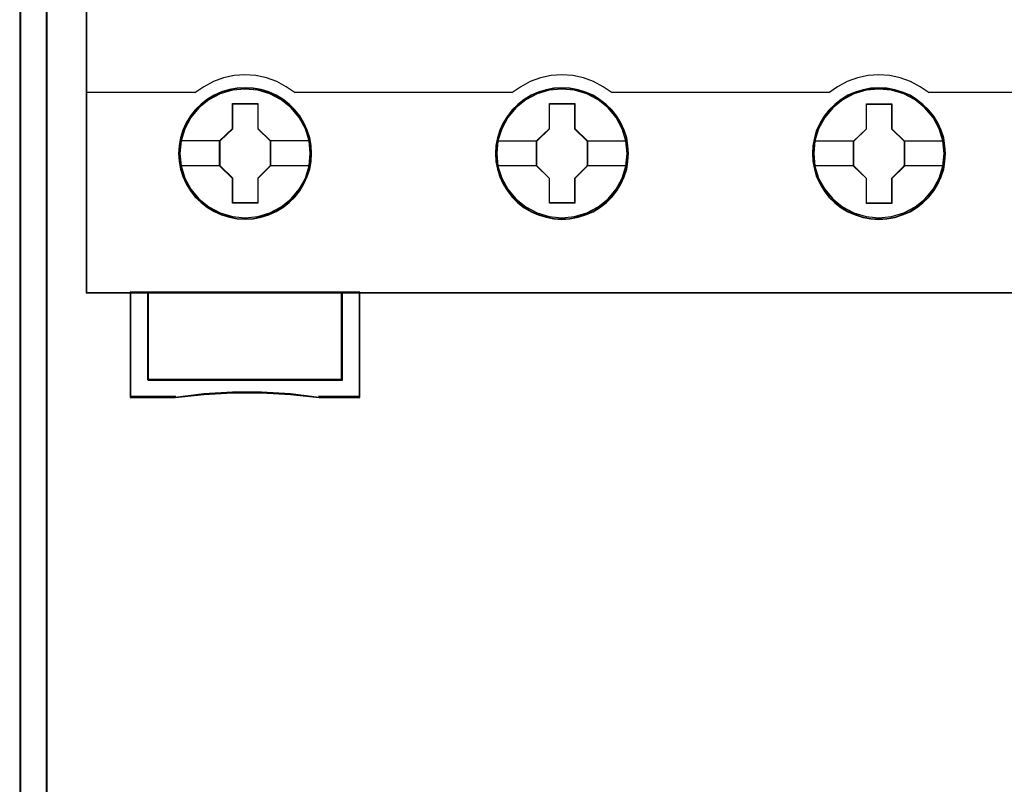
# Model space of a CAD drawing. Header units: millimetres. Extents: x -1290 to 1795, y -4192 to -1311.
# Tile 564 of 656: x 1070 to 1081, y -2961 to -2952. Entities that reach past the tile are written whole.
import ezdxf

# ---------------------------------------------------------------- set-up
doc = ezdxf.new("R2010")
doc.units = ezdxf.units.MM
doc.layers.add('45', color=7, linetype='Continuous')
doc.layers.add('Aparatura', color=7, linetype='Continuous', lineweight=13)

# ---------------------------------------------------------------- blocks, each defined once
blk = doc.blocks.new('*U385')
at = {"layer": '45', "color": 7}
for points in [[(270.584727, -233.600374), (198.563909, -233.600374), (198.563909, -315.623143), (270.584727, -315.623143), (270.584727, -233.600374)], [(211.357505, -307.702019), (211.335114, -307.254113), (211.262344, -306.806207), (211.105607, -306.37489), (210.92648, -305.960162), (210.691376, -305.573082), (210.41149, -305.224711), (210.086822, -304.903988), (209.722971, -304.627503), (209.347923, -304.384196), (208.922497, -304.201715), (208.491472, -304.074532), (208.038057, -303.991587), (207.584641, -303.969468), (207.131226, -303.991587), (206.689006, -304.074532), (206.241188, -304.201715), (205.826957, -304.384196), (205.440714, -304.627503), (205.08246, -304.903988), (204.746597, -305.224711), (204.483504, -305.573082), (204.237205, -305.960162), (204.041284, -306.37489), (203.923732, -306.806207), (203.834169, -307.254113), (203.800582, -307.702019), (203.834169, -308.149925), (203.923732, -308.586772), (204.041284, -309.018089), (204.237205, -309.427287), (204.483504, -309.819896), (204.746597, -310.179327), (205.08246, -310.49452), (205.440714, -310.776535), (205.826957, -311.003253), (206.241188, -311.185733), (206.689006, -311.323976), (207.131226, -311.412451), (207.584641, -311.43457), (208.038057, -311.412451), (208.491472, -311.323976), (208.922497, -311.185733), (209.347923, -311.003253), (209.722971, -310.776535), (210.086822, -310.49452), (210.41149, -310.179327), (210.691376, -309.819896), (210.92648, -309.427287), (211.105607, -309.018089), (211.262344, -308.586772), (211.335114, -308.149925), (211.357505, -307.702019)], [(211.357505, -307.702019), (211.335114, -307.254113), (211.262344, -306.806207), (211.105607, -306.37489), (210.92648, -305.960162), (210.691376, -305.573082), (210.41149, -305.224711), (210.086822, -304.903988), (209.722971, -304.627503), (209.347923, -304.384196), (208.922497, -304.201715), (208.491472, -304.074532), (208.038057, -303.991587), (207.584641, -303.969468), (207.131226, -303.991587), (206.689006, -304.074532), (206.241188, -304.201715), (205.826957, -304.384196), (205.440714, -304.627503), (205.08246, -304.903988), (204.746597, -305.224711), (204.483504, -305.573082), (204.237205, -305.960162), (204.041284, -306.37489), (203.923732, -306.806207), (203.834169, -307.254113), (203.800582, -307.702019), (203.834169, -308.149925), (203.923732, -308.586772), (204.041284, -309.018089), (204.237205, -309.427287), (204.483504, -309.819896), (204.746597, -310.179327), (205.08246, -310.49452), (205.440714, -310.776535), (205.826957, -311.003253), (206.241188, -311.185733), (206.689006, -311.323976), (207.131226, -311.412451), (207.584641, -311.43457), (208.038057, -311.412451), (208.491472, -311.323976), (208.922497, -311.185733), (209.347923, -311.003253), (209.722971, -310.776535), (210.086822, -310.49452), (210.41149, -310.179327), (210.691376, -309.819896), (210.92648, -309.427287), (211.105607, -309.018089), (211.262344, -308.586772), (211.335114, -308.149925), (211.357505, -307.702019)], [(211.336021, -307.702019), (211.313757, -307.256698), (211.241401, -306.811377), (211.085556, -306.38255), (210.907447, -305.970216), (210.67368, -305.585371), (210.395385, -305.23901), (210.072563, -304.920138), (209.71078, -304.645249), (209.337866, -304.403346), (208.914858, -304.221919), (208.486284, -304.09547), (208.035447, -304.013003), (207.58461, -303.991012), (207.133772, -304.013003), (206.694067, -304.09547), (206.248795, -304.221919), (205.836919, -304.403346), (205.452873, -304.645249), (205.096656, -304.920138), (204.762702, -305.23901), (204.501105, -305.585371), (204.256206, -305.970216), (204.0614, -306.38255), (203.944516, -306.811377), (203.855462, -307.256698), (203.822066, -307.702019), (203.855462, -308.14734), (203.944516, -308.581665), (204.0614, -309.010492), (204.256206, -309.417329), (204.501105, -309.807672), (204.762702, -310.165028), (205.096656, -310.478402), (205.452873, -310.758789), (205.836919, -310.984198), (206.248795, -311.165625), (206.694067, -311.30307), (207.133772, -311.391035), (207.58461, -311.413026), (208.035447, -311.391035), (208.486284, -311.30307), (208.914858, -311.165625), (209.337866, -310.984198), (209.71078, -310.758789), (210.072563, -310.478402), (210.395385, -310.165028), (210.67368, -309.807672), (210.907447, -309.417329), (211.085556, -309.010492), (211.241401, -308.581665), (211.313757, -308.14734), (211.336021, -307.702019)], [(229.353758, -307.707333), (229.325776, -307.259436), (229.258619, -306.811538), (229.10192, -306.380229), (228.922835, -305.971039), (228.687787, -305.578438), (228.407967, -305.230073), (228.07778, -304.914886), (227.714014, -304.638406), (227.344652, -304.395103), (226.91373, -304.212627), (226.488404, -304.079916), (226.0295, -303.996972), (225.576192, -303.974854), (225.122884, -303.996972), (224.680769, -304.079916), (224.233057, -304.212627), (223.82452, -304.395103), (223.432773, -304.638406), (223.074604, -304.914886), (222.744416, -305.230073), (222.481386, -305.578438), (222.235144, -305.971039), (222.039271, -306.380229), (221.91615, -306.811538), (221.826608, -307.259436), (221.798626, -307.707333), (221.826608, -308.155231), (221.91615, -308.592069), (222.039271, -309.023378), (222.235144, -309.438098), (222.481386, -309.82517), (222.744416, -310.184594), (223.074604, -310.50531), (223.432773, -310.78179), (223.82452, -311.014034), (224.233057, -311.19651), (224.680769, -311.329221), (225.122884, -311.417694), (225.576192, -311.445342), (226.0295, -311.417694), (226.488404, -311.329221), (226.91373, -311.19651), (227.344652, -311.014034), (227.714014, -310.78179), (228.07778, -310.50531), (228.407967, -310.184594), (228.687787, -309.82517), (228.922835, -309.438098), (229.10192, -309.023378), (229.258619, -308.592069), (229.325776, -308.155231), (229.353758, -307.707333)], [(229.353758, -307.707333), (229.325776, -307.259436), (229.258619, -306.811538), (229.10192, -306.380229), (228.922835, -305.971039), (228.687787, -305.578438), (228.407967, -305.230073), (228.07778, -304.914886), (227.714014, -304.638406), (227.344652, -304.395103), (226.91373, -304.212627), (226.488404, -304.079916), (226.0295, -303.996972), (225.576192, -303.974854), (225.122884, -303.996972), (224.680769, -304.079916), (224.233057, -304.212627), (223.82452, -304.395103), (223.432773, -304.638406), (223.074604, -304.914886), (222.744416, -305.230073), (222.481386, -305.578438), (222.235144, -305.971039), (222.039271, -306.380229), (221.91615, -306.811538), (221.826608, -307.259436), (221.798626, -307.707333), (221.826608, -308.155231), (221.91615, -308.592069), (222.039271, -309.023378), (222.235144, -309.438098), (222.481386, -309.82517), (222.744416, -310.184594), (223.074604, -310.50531), (223.432773, -310.78179), (223.82452, -311.014034), (224.233057, -311.19651), (224.680769, -311.329221), (225.122884, -311.417694), (225.576192, -311.445342), (226.0295, -311.417694), (226.488404, -311.329221), (226.91373, -311.19651), (227.344652, -311.014034), (227.714014, -310.78179), (228.07778, -310.50531), (228.407967, -310.184594), (228.687787, -309.82517), (228.922835, -309.438098), (229.10192, -309.023378), (229.258619, -308.592069), (229.325776, -308.155231), (229.353758, -307.707333)], [(229.334064, -307.707349), (229.306228, -307.262035), (229.239422, -306.816721), (229.083539, -306.3879), (228.905388, -305.98107), (228.671565, -305.590733), (228.393204, -305.244377), (228.064738, -304.931008), (227.702869, -304.656123), (227.335433, -304.414224), (226.906757, -304.232799), (226.483648, -304.100854), (226.027136, -304.018389), (225.576192, -303.996398), (225.125247, -304.018389), (224.685437, -304.100854), (224.240059, -304.232799), (223.833652, -304.414224), (223.443947, -304.656123), (223.087645, -304.931008), (222.759179, -305.244377), (222.49752, -305.590733), (222.252562, -305.98107), (222.05771, -306.3879), (221.935231, -306.816721), (221.846155, -307.262035), (221.818319, -307.707349), (221.846155, -308.152663), (221.935231, -308.586982), (222.05771, -309.015803), (222.252562, -309.428131), (222.49752, -309.81297), (222.759179, -310.170321), (223.087645, -310.489188), (223.443947, -310.764073), (223.833652, -310.994977), (224.240059, -311.176401), (224.685437, -311.308346), (225.125247, -311.396309), (225.576192, -311.423798), (226.027136, -311.396309), (226.483648, -311.308346), (226.906757, -311.176401), (227.335433, -310.994977), (227.702869, -310.764073), (228.064738, -310.489188), (228.393204, -310.170321), (228.671565, -309.81297), (228.905388, -309.428131), (229.083539, -309.015803), (229.239422, -308.586982), (229.306228, -308.152663), (229.334064, -307.707349)], [(247.34643, -307.712791), (247.324039, -307.264885), (247.251266, -306.816979), (247.100123, -306.385662), (246.920991, -305.970934), (246.685879, -305.583854), (246.405985, -305.235483), (246.075709, -304.91476), (245.711847, -304.638275), (245.342386, -304.394968), (244.911349, -304.212487), (244.480311, -304.085304), (244.026882, -304.002359), (243.573453, -303.98024), (243.120024, -304.002359), (242.677791, -304.085304), (242.22996, -304.212487), (241.815716, -304.394968), (241.429462, -304.638275), (241.071197, -304.91476), (240.735324, -305.235483), (240.472223, -305.583854), (240.231514, -305.970934), (240.02999, -306.385662), (239.912434, -306.816979), (239.822868, -307.264885), (239.794879, -307.712791), (239.822868, -308.160697), (239.912434, -308.597544), (240.02999, -309.028861), (240.231514, -309.438059), (240.472223, -309.830668), (240.735324, -310.190099), (241.071197, -310.510822), (241.429462, -310.787307), (241.815716, -311.014025), (242.22996, -311.196506), (242.677791, -311.334748), (243.120024, -311.423224), (243.573453, -311.445342), (244.026882, -311.423224), (244.480311, -311.334748), (244.911349, -311.196506), (245.342386, -311.014025), (245.711847, -310.787307), (246.075709, -310.510822), (246.405985, -310.190099), (246.685879, -309.830668), (246.920991, -309.438059), (247.100123, -309.028861), (247.251266, -308.597544), (247.324039, -308.160697), (247.34643, -307.712791)], [(247.34643, -307.712791), (247.324039, -307.264885), (247.251266, -306.816979), (247.100123, -306.385662), (246.920991, -305.970934), (246.685879, -305.583854), (246.405985, -305.235483), (246.075709, -304.91476), (245.711847, -304.638275), (245.342386, -304.394968), (244.911349, -304.212487), (244.480311, -304.085304), (244.026882, -304.002359), (243.573453, -303.98024), (243.120024, -304.002359), (242.677791, -304.085304), (242.22996, -304.212487), (241.815716, -304.394968), (241.429462, -304.638275), (241.071197, -304.91476), (240.735324, -305.235483), (240.472223, -305.583854), (240.231514, -305.970934), (240.02999, -306.385662), (239.912434, -306.816979), (239.822868, -307.264885), (239.794879, -307.712791), (239.822868, -308.160697), (239.912434, -308.597544), (240.02999, -309.028861), (240.231514, -309.438059), (240.472223, -309.830668), (240.735324, -310.190099), (241.071197, -310.510822), (241.429462, -310.787307), (241.815716, -311.014025), (242.22996, -311.196506), (242.677791, -311.334748), (243.120024, -311.423224), (243.573453, -311.445342), (244.026882, -311.423224), (244.480311, -311.334748), (244.911349, -311.196506), (245.342386, -311.014025), (245.711847, -310.787307), (246.075709, -310.510822), (246.405985, -310.190099), (246.685879, -309.830668), (246.920991, -309.438059), (247.100123, -309.028861), (247.251266, -308.597544), (247.324039, -308.160697), (247.34643, -307.712791)], [(247.324946, -307.712791), (247.302682, -307.26747), (247.230324, -306.822149), (247.080041, -306.393322), (246.901928, -305.980988), (246.668154, -305.596143), (246.389852, -305.249782), (246.061456, -304.93091), (245.699664, -304.656021), (245.332305, -304.414118), (244.90372, -304.232691), (244.475135, -304.106242), (244.024286, -304.023775), (243.573437, -304.001784), (243.122588, -304.023775), (242.682871, -304.106242), (242.237589, -304.232691), (241.825702, -304.414118), (241.441645, -304.656021), (241.085419, -304.93091), (240.751457, -305.249782), (240.489853, -305.596143), (240.250513, -305.980988), (240.050136, -306.393322), (239.933249, -306.822149), (239.844193, -307.26747), (239.816362, -307.712791), (239.844193, -308.158112), (239.933249, -308.592437), (240.050136, -309.021265), (240.250513, -309.428101), (240.489853, -309.818444), (240.751457, -310.1758), (241.085419, -310.494672), (241.441645, -310.769561), (241.825702, -310.994971), (242.237589, -311.176398), (242.682871, -311.313842), (243.122588, -311.401807), (243.573437, -311.423798), (244.024286, -311.401807), (244.475135, -311.313842), (244.90372, -311.176398), (245.332305, -310.994971), (245.699664, -310.769561), (246.061456, -310.494672), (246.389852, -310.1758), (246.668154, -309.818444), (246.901928, -309.428101), (247.080041, -309.021265), (247.230324, -308.592437), (247.302682, -308.158112), (247.324946, -307.712791)], [(206.873324, -304.865352), (208.314248, -304.865352), (208.314248, -306.283763), (209.031885, -306.987427), (209.031885, -308.405838), (208.314248, -309.120584), (208.314248, -310.527914), (206.873324, -310.527914), (206.873324, -309.120584), (206.138735, -308.405838), (206.138735, -306.987427), (206.873324, -306.283763), (206.873324, -304.865352)], [(206.873324, -304.865352), (208.314248, -304.865352), (208.314248, -304.865352), (208.314248, -306.283763), (208.314248, -306.283763), (209.031885, -306.987427), (209.031885, -306.987427), (209.031885, -308.405838), (209.031885, -308.405838), (208.314248, -309.120584), (208.314248, -309.120584), (208.314248, -310.527914), (208.314248, -310.527914), (206.873324, -310.527914), (206.873324, -310.527914), (206.873324, -309.120584), (206.873324, -309.120584), (206.138735, -308.405838), (206.138735, -308.405838), (206.138735, -306.987427), (206.138735, -306.987427), (206.873324, -306.283763), (206.873324, -306.283763), (206.873324, -304.865352), (206.873324, -304.865352)], [(206.883898, -304.886896), (208.303422, -304.886896), (208.303422, -306.294514), (209.010401, -306.992824), (209.010401, -308.400442), (208.303422, -309.109749), (208.303422, -310.50637), (206.883898, -310.50637), (206.883898, -309.109749), (206.160218, -308.400442), (206.160218, -306.992824), (206.883898, -306.294514), (206.883898, -304.886896)], [(224.864206, -304.870738), (226.30513, -304.870738), (226.30513, -306.289149), (227.022767, -306.992814), (227.022767, -308.411224), (226.30513, -309.12597), (226.30513, -310.5333), (224.864206, -310.5333), (224.864206, -309.12597), (224.129617, -308.411224), (224.129617, -306.992814), (224.864206, -306.289149), (224.864206, -304.870738)], [(224.864206, -304.870738), (226.30513, -304.870738), (226.30513, -304.870738), (226.30513, -306.289149), (226.30513, -306.289149), (227.022767, -306.992814), (227.022767, -306.992814), (227.022767, -308.411224), (227.022767, -308.411224), (226.30513, -309.12597), (226.30513, -309.12597), (226.30513, -310.5333), (226.30513, -310.5333), (224.864206, -310.5333), (224.864206, -310.5333), (224.864206, -309.12597), (224.864206, -309.12597), (224.129617, -308.411224), (224.129617, -308.411224), (224.129617, -306.992814), (224.129617, -306.992814), (224.864206, -306.289149), (224.864206, -306.289149), (224.864206, -304.870738), (224.864206, -304.870738)], [(224.87478, -304.892282), (226.294304, -304.892282), (226.294304, -306.2999), (227.001283, -306.99821), (227.001283, -308.405828), (226.294304, -309.115135), (226.294304, -310.511756), (224.87478, -310.511756), (224.87478, -309.115135), (224.1511, -308.405828), (224.1511, -306.99821), (224.87478, -306.2999), (224.87478, -304.892282)], [(242.860459, -304.876124), (244.301383, -304.876124), (244.301383, -306.294535), (245.01902, -306.9982), (245.01902, -308.41661), (244.301383, -309.131357), (244.301383, -310.538686), (242.860459, -310.538686), (242.860459, -309.131357), (242.12587, -308.41661), (242.12587, -306.9982), (242.860459, -306.294535), (242.860459, -304.876124)], [(242.860459, -304.876124), (244.301383, -304.876124), (244.301383, -304.876124), (244.301383, -306.294535), (244.301383, -306.294535), (245.01902, -306.9982), (245.01902, -306.9982), (245.01902, -308.41661), (245.01902, -308.41661), (244.301383, -309.131357), (244.301383, -309.131357), (244.301383, -310.538686), (244.301383, -310.538686), (242.860459, -310.538686), (242.860459, -310.538686), (242.860459, -309.131357), (242.860459, -309.131357), (242.12587, -308.41661), (242.12587, -308.41661), (242.12587, -306.9982), (242.12587, -306.9982), (242.860459, -306.294535), (242.860459, -306.294535), (242.860459, -304.876124), (242.860459, -304.876124)], [(242.871487, -304.897668), (244.291903, -304.897668), (244.291903, -306.305286), (244.999326, -307.003596), (244.999326, -308.411214), (244.291903, -309.120521), (244.291903, -310.517142), (242.871487, -310.517142), (242.871487, -309.120521), (242.147353, -308.411214), (242.147353, -307.003596), (242.871487, -306.305286), (242.871487, -304.897668)], [(213.102522, -320.563797), (202.06294, -320.563797), (202.06294, -315.580054), (201.057819, -315.580054), (201.057819, -321.555009), (203.620878, -321.555009), (205.245824, -321.383346), (206.876354, -321.300284), (208.518052, -321.300284), (210.154166, -321.383346), (211.784696, -321.555009), (214.102059, -321.555009), (214.102059, -315.580054), (213.102522, -315.580054), (213.102522, -320.563797)], [(213.104853, -315.580054), (202.058605, -315.580054), (202.058605, -320.571152), (213.104853, -320.571152), (213.104853, -315.580054)]]:
    blk.add_lwpolyline(points, close=True, dxfattribs=at)
at = {"layer": '45', "color": 139}
for points in [[(270.584727, -233.600374), (198.563909, -233.600374), (198.563909, -315.623143), (270.584727, -315.623143), (270.584727, -233.600374)], [(211.285892, -307.696561), (211.213114, -306.977671), (211.005978, -306.297491), (210.658884, -305.661549), (210.199824, -305.108557), (209.639995, -304.655103), (208.996192, -304.317778), (208.302004, -304.107641), (207.579825, -304.041282), (206.857646, -304.107641), (206.169056, -304.317778), (205.525253, -304.655103), (204.959826, -305.108557), (204.500766, -305.661549), (204.159271, -306.297491), (203.946536, -306.977671), (203.879356, -307.696561), (203.946536, -308.409921), (204.159271, -309.101161), (204.500766, -309.726043), (204.959826, -310.284565), (205.525253, -310.738018), (206.169056, -311.075344), (206.857646, -311.285481), (207.579825, -311.35737), (208.302004, -311.285481), (208.996192, -311.075344), (209.639995, -310.738018), (210.199824, -310.284565), (210.658884, -309.726043), (211.005978, -309.101161), (211.213114, -308.409921), (211.285892, -307.696561)], [(211.285892, -307.702019), (211.213114, -306.983143), (211.005978, -306.302976), (210.664482, -305.667047), (210.199824, -305.108536), (209.639995, -304.655091), (209.00179, -304.317773), (208.302004, -304.10764), (207.579825, -304.041282), (206.863244, -304.10764), (206.163458, -304.317773), (205.525253, -304.655091), (204.965424, -305.108536), (204.500766, -305.667047), (204.159271, -306.302976), (203.952134, -306.983143), (203.879356, -307.702019), (203.952134, -308.415365), (204.159271, -309.101062), (204.500766, -309.731461), (204.965424, -310.284442), (205.525253, -310.737887), (206.163458, -311.080735), (206.863244, -311.290868), (207.579825, -311.362756), (208.302004, -311.290868), (209.00179, -311.080735), (209.639995, -310.737887), (210.199824, -310.284442), (210.664482, -309.731461), (211.005978, -309.101062), (211.213114, -308.415365), (211.285892, -307.702019)], [(229.282145, -307.707477), (229.20937, -306.988587), (229.002239, -306.302877), (228.660754, -305.666935), (228.19611, -305.113943), (227.636299, -304.66049), (226.998113, -304.323164), (226.298349, -304.113027), (225.576192, -304.046668), (224.854035, -304.113027), (224.159868, -304.323164), (223.521683, -304.66049), (222.961871, -305.113943), (222.497227, -305.666935), (222.150144, -306.302877), (221.943014, -306.988587), (221.870238, -307.707477), (221.943014, -308.415307), (222.150144, -309.106547), (222.497227, -309.736959), (222.961871, -310.289951), (223.521683, -310.743404), (224.159868, -311.08073), (224.854035, -311.290867), (225.576192, -311.362756), (226.298349, -311.290867), (226.998113, -311.08073), (227.636299, -310.743404), (228.19611, -310.289951), (228.660754, -309.736959), (229.002239, -309.106547), (229.20937, -308.415307), (229.282145, -307.707477)], [(229.282145, -307.702019), (229.203769, -306.983143), (228.996632, -306.302976), (228.655137, -305.667047), (228.196077, -305.108536), (227.636248, -304.655091), (226.992445, -304.317773), (226.292659, -304.10764), (225.576078, -304.041282), (224.853899, -304.10764), (224.159711, -304.317773), (223.521506, -304.655091), (222.956079, -305.108536), (222.497019, -305.667047), (222.155524, -306.302976), (221.942789, -306.983143), (221.875609, -307.702019), (221.942789, -308.415365), (222.155524, -309.101062), (222.497019, -309.731461), (222.956079, -310.284442), (223.521506, -310.737887), (224.159711, -311.080735), (224.853899, -311.290868), (225.576078, -311.362756), (226.292659, -311.290868), (226.992445, -311.080735), (227.636248, -310.737887), (228.196077, -310.284442), (228.655137, -309.731461), (228.996632, -309.101062), (229.203769, -308.415365), (229.282145, -307.702019)], [(247.278398, -307.707477), (247.205623, -306.988587), (246.998492, -306.302877), (246.651409, -305.666935), (246.186765, -305.113943), (245.632552, -304.66049), (244.988768, -304.323164), (244.294602, -304.113027), (243.572445, -304.046668), (242.850288, -304.113027), (242.150523, -304.323164), (241.517936, -304.66049), (240.952526, -305.113943), (240.487882, -305.666935), (240.146397, -306.302877), (239.939267, -306.988587), (239.866491, -307.707477), (239.939267, -308.415307), (240.146397, -309.106547), (240.487882, -309.736959), (240.952526, -310.289951), (241.517936, -310.743404), (242.150523, -311.08073), (242.850288, -311.290867), (243.572445, -311.362756), (244.294602, -311.290867), (244.988768, -311.08073), (245.632552, -310.743404), (246.186765, -310.289951), (246.651409, -309.736959), (246.998492, -309.106547), (247.205623, -308.415307), (247.278398, -307.707477)], [(247.273027, -307.702019), (247.200247, -306.983143), (246.993104, -306.302976), (246.651598, -305.667047), (246.192524, -305.108536), (245.62708, -304.655091), (244.988855, -304.317773), (244.289048, -304.10764), (243.566846, -304.041282), (242.844645, -304.10764), (242.156034, -304.317773), (241.512211, -304.655091), (240.952365, -305.108536), (240.493291, -305.667047), (240.151785, -306.302976), (239.939044, -306.983143), (239.871862, -307.702019), (239.939044, -308.415365), (240.151785, -309.101062), (240.493291, -309.731461), (240.952365, -310.284442), (241.512211, -310.737887), (242.156034, -311.080735), (242.844645, -311.290868), (243.566846, -311.362756), (244.289048, -311.290868), (244.988855, -311.080735), (245.62708, -310.737887), (246.192524, -310.284442), (246.651598, -309.731461), (246.993104, -309.101062), (247.200247, -308.415365), (247.273027, -307.702019)]]:
    blk.add_lwpolyline(points, close=True, dxfattribs=at)
at = {"layer": '45', "color": 255}
blk.add_lwpolyline([(270.563244, -233.621918), (198.585393, -233.621918), (198.585393, -315.601598), (270.563244, -315.601598), (270.563244, -233.621918)], close=True, dxfattribs=at)
at = {"layer": '45', "color": 139}
for points in [[(210.428331, -304.265702), (209.923515, -303.910121), (209.379435, -303.617627), (208.801701, -303.405426), (208.195922, -303.279252), (207.573316, -303.233371), (206.967536, -303.279252), (206.361757, -303.405426), (205.784023, -303.617627), (205.234334, -303.910121), (204.735127, -304.265702)], [(228.424584, -304.265702), (227.919948, -303.910121), (227.376062, -303.617627), (226.798533, -303.405426), (226.19297, -303.279252), (225.570585, -303.233371), (224.965021, -303.279252), (224.35385, -303.405426), (223.776322, -303.617627), (223.232436, -303.910121), (222.7278, -304.265702)], [(246.422627, -304.265702), (245.917832, -303.910121), (245.373775, -303.617627), (244.784848, -303.405426), (244.184703, -303.279252), (243.567731, -303.233371), (242.956368, -303.279252), (242.350614, -303.405426), (241.772904, -303.617627), (241.228848, -303.910121), (240.724053, -304.265702)], [(198.563909, -304.222613), (204.779885, -304.222613)], [(210.383573, -304.222613), (216.599549, -304.222613)], [(216.554791, -304.222613), (222.770767, -304.222613)], [(228.381616, -304.222613), (240.76881, -304.222613)], [(246.377869, -304.222613), (252.593845, -304.222613)], [(201.057819, -315.580054), (201.057819, -321.555009)], [(202.058605, -315.580054), (202.058605, -320.571152)], [(213.060095, -320.571152), (213.060095, -315.580054)], [(214.057301, -315.580054), (214.057301, -321.555009)], [(202.058605, -320.526268), (213.104853, -320.526268)], [(211.792552, -321.555009), (210.158442, -321.355372), (208.518735, -321.258774), (206.873433, -321.258774), (205.239323, -321.355372), (203.610809, -321.555009)], [(203.655567, -321.510125), (201.057819, -321.510125)], [(214.102059, -321.510125), (211.747794, -321.510125)]]:
    blk.add_lwpolyline(points, dxfattribs=at)
at = {"layer": '45', "color": 7}
for points in [[(203.873985, -306.971308), (206.181702, -306.971308)], [(208.987127, -306.971308), (211.285892, -306.971308)], [(221.870238, -306.976694), (224.174375, -306.976694)], [(226.978009, -306.976694), (229.282145, -306.976694)], [(239.866491, -306.98208), (242.170628, -306.98208)], [(244.976052, -306.98208), (247.278398, -306.98208)], [(203.873985, -308.378869), (206.181702, -308.378869)], [(208.987127, -308.378869), (211.285892, -308.378869)], [(221.870238, -308.384255), (224.174375, -308.384255)], [(226.978009, -308.384255), (229.282145, -308.384255)], [(239.866491, -308.389641), (242.170628, -308.389641)], [(244.976052, -308.389641), (247.278398, -308.389641)]]:
    blk.add_lwpolyline(points, dxfattribs=at)
at = {"layer": '45', "color": 59}
for points in [[(213.102522, -320.563797), (202.06294, -320.563797), (202.06294, -315.580054), (201.057819, -315.580054), (201.057819, -321.555009), (203.620878, -321.555009), (205.245824, -321.383346), (206.876354, -321.300284), (208.518052, -321.300284), (210.154166, -321.383346), (211.784696, -321.555009), (214.102059, -321.555009), (214.102059, -315.580054), (213.102522, -315.580054), (213.102522, -320.563797)], [(213.08433, -320.549103), (202.081113, -320.549103), (202.081113, -315.599803), (201.079303, -315.599803), (201.079303, -321.533464), (203.633919, -321.533464), (205.253513, -321.362988), (206.878672, -321.2805), (208.514962, -321.2805), (210.145686, -321.362988), (211.770845, -321.533464), (214.080575, -321.533464), (214.080575, -315.599803), (213.08433, -315.599803), (213.08433, -320.549103)], [(213.104853, -315.580054), (202.058605, -315.580054), (202.058605, -320.571152), (213.104853, -320.571152), (213.104853, -315.580054)], [(213.083369, -315.599803), (202.080089, -315.599803), (202.080089, -320.549608), (213.083369, -320.549608), (213.083369, -315.599803)]]:
    blk.add_lwpolyline(points, close=True, dxfattribs=at)

msp = doc.modelspace()

# ---------------------------------------------------------------- linework, layer by layer
at = {"layer": 'Aparatura', "color": 7, "lineweight": 13}
for points in [[(1069.701, -3000.171), (1069.701, -2983.793), (1069.701, -2983.601), (1069.701, -2979.705), (1069.701, -2974.305), (1069.701, -2972.105), (1069.701, -2970.409), (1069.701, -2970.205), (1069.701, -2953.827), (1069.701, -2953.622), (1069.701, -2949.726), (1069.701, -2944.327), (1069.701, -2942.138), (1069.701, -2940.431), (1069.701, -2940.239), (1069.701, -2923.848), (1069.701, -2923.644), (1069.701, -2919.748), (1069.701, -2914.361), (1069.701, -2912.16), (1069.701, -2910.465), (1069.701, -2910.26), (1069.701, -2893.87)], [(1069.708, -3000.176), (1069.708, -2983.796), (1069.708, -2983.604), (1069.708, -2979.707), (1069.708, -2974.308), (1069.708, -2972.107), (1069.708, -2970.411), (1069.708, -2970.207), (1069.708, -2953.827), (1069.708, -2953.623), (1069.708, -2949.726), (1069.708, -2944.327), (1069.708, -2942.138), (1069.708, -2940.43), (1069.708, -2940.238), (1069.708, -2923.847), (1069.708, -2923.642), (1069.708, -2919.746), (1069.708, -2914.358), (1069.708, -2912.157), (1069.708, -2910.462), (1069.708, -2910.257), (1069.708, -2893.866)]]:
    msp.add_lwpolyline(points, dxfattribs=at)
for points in [[(1069.695, -2949.72), (1069.695, -2953.629), (1069.695, -2949.72)], [(1070.008, -2970.209), (1070.008, -2953.822), (1070.008, -2953.618), (1070.008, -2949.72), (1069.695, -2949.72), (1069.695, -2953.618), (1069.695, -2953.822), (1069.695, -2970.209), (1069.695, -2970.414), (1069.695, -2972.11), (1069.695, -2974.312), (1070.008, -2974.312), (1070.008, -2972.11), (1070.008, -2970.414), (1070.008, -2970.209)], [(1070.002, -2970.205), (1070.002, -2953.827), (1070.002, -2953.622), (1070.002, -2949.726), (1069.701, -2949.726), (1069.701, -2953.622), (1069.701, -2953.827), (1069.701, -2970.205), (1069.701, -2970.409), (1069.701, -2972.105), (1069.701, -2974.305), (1070.002, -2974.305), (1070.002, -2972.105), (1070.002, -2970.409), (1070.002, -2970.205)], [(1069.995, -2949.72), (1069.995, -2953.629), (1069.995, -2949.72)], [(1069.695, -2953.616), (1069.695, -2953.833), (1069.695, -2953.616)], [(1069.995, -2953.616), (1069.995, -2953.833), (1069.995, -2953.616)], [(1069.695, -2970.211), (1069.695, -2953.82), (1069.695, -2970.211)], [(1069.995, -2970.211), (1069.995, -2953.82), (1069.995, -2970.211)]]:
    msp.add_lwpolyline(points, close=True, dxfattribs=at)

# ---------------------------------------------------------------- block references
at = {"layer": 'Aparatura', "color": 7, "lineweight": 13, "xscale": 0.2, "yscale": 0.2, "zscale": 0.2}
msp.add_blockref('*U385', (1030.738, -2892.053), dxfattribs=at)

doc.saveas('drawing.dxf')
